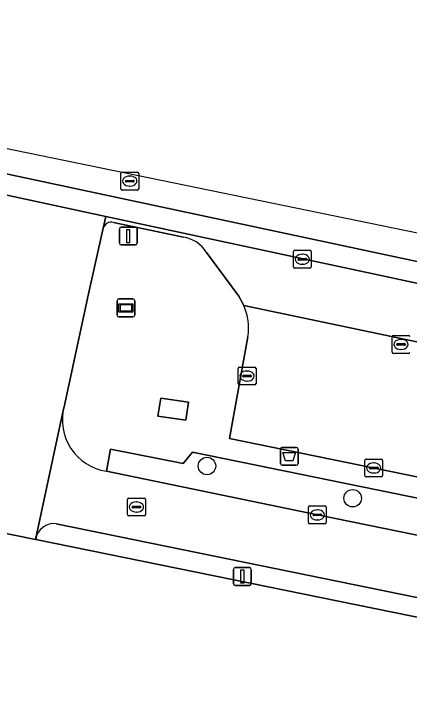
# Model space of a CAD drawing. Extents: x 157692 to 159674, y 381452 to 383291.
# Drawn here: x 159015.69 to 159037.81, y 382918.04 to 382957.16 of the extents above; entities that cross this region are included whole.
import ezdxf

# ---------------------------------------------------------------- set-up
doc = ezdxf.new("R2010")
doc.units = 0
for name, color, linetype in [('IMGEO_Afvalbak', 7, 'Continuous'), ('IMGEO_Boom', 7, 'Continuous'), ('IMGEO_Erf', 7, 'Continuous'), ('IMGEO_Grasland_overig', 7, 'Continuous'), ('IMGEO_Informatiebord', 7, 'Continuous'), ('IMGEO_Kolk', 7, 'Continuous'), ('IMGEO_Lichtmast', 7, 'Continuous'), ('IMGEO_Muur', 7, 'Continuous'), ('IMGEO_Opslagtank', 7, 'Continuous'), ('IMGEO_Parkeervlak_open', 7, 'Continuous'), ('IMGEO_Rijbaan_lokaal_gesloten', 7, 'Continuous'), ('IMGEO_Rioolput', 7, 'Continuous'), ('IMGEO_Voetpad_open', 7, 'Continuous')]:
    doc.layers.add(name, color=color, linetype=linetype)

msp = doc.modelspace()

# ---------------------------------------------------------------- linework, layer by layer
at = {"layer": 'IMGEO_Afvalbak'}
for p, q in [((159030.671, 382932.943), (159031.461, 382932.943)), ((159031.461, 382932.943), (159030.671, 382932.943)), ((159030.571, 382932.043), (159030.571, 382932.843)), ((159030.571, 382932.843), (159030.571, 382932.043)), ((159031.561, 382932.843), (159031.561, 382932.043)), ((159031.561, 382932.043), (159031.561, 382932.843)), ((159031.461, 382931.943), (159030.671, 382931.943)), ((159030.671, 382931.943), (159031.461, 382931.943))]:
    msp.add_line(p, q, dxfattribs=at)
msp.add_lwpolyline([(159030.714, 382932.657), (159031.418, 382932.657), (159031.269, 382932.187), (159030.863, 382932.187), (159030.714, 382932.657)], dxfattribs=at)
for centre, start, end in [((159030.671, 382932.843), 90, 180), ((159030.671, 382932.843), 90, 180), ((159031.461, 382932.843), 0, 90), ((159031.461, 382932.843), 360, 90), ((159030.671, 382932.043), 180, 270), ((159030.671, 382932.043), 180, 270), ((159031.461, 382932.043), 270, 0), ((159031.461, 382932.043), 270, 0)]:
    msp.add_arc(centre, 0.1, start, end, dxfattribs=at)
at = {"layer": 'IMGEO_Boom'}
for centre in [(159026.468, 382931.902), (159034.61, 382930.102)]:
    msp.add_circle(centre, 0.489, dxfattribs=at)
at = {"layer": 'IMGEO_Erf'}
msp.add_lwpolyline([(159152.118, 382895.439), (159149.011, 382900.867), (159129.28, 382904.893), (159122.598, 382906.257), (159119.393, 382906.894), (159116.43, 382907.483), (159094.401, 382911.969), (159092.812, 382912.263), (159090.694, 382901.98), (159075.816, 382905.045), (159077.939, 382915.348), (159071.927, 382916.574), (159061.692, 382918.661), (159016.904, 382927.794), (159016.708, 382927.836), (159009.575, 382929.296)], dxfattribs=at)
at = {"layer": 'IMGEO_Grasland_overig'}
msp.add_lwpolyline([(159042.892, 382929.163), (159025.656, 382932.677), (159025.147, 382932.045), (159021.083, 382932.837), (159020.848, 382931.616), (159032.639, 382929.172), (159053.907, 382924.835), (159060.985, 382923.402), (159062.758, 382923.167), (159062.918, 382925.025)], close=True, dxfattribs=at)
at = {"layer": 'IMGEO_Informatiebord'}
for p, q in [((159021.445, 382940.339), (159021.445, 382941.139)), ((159021.445, 382941.139), (159021.445, 382940.339)), ((159021.545, 382941.239), (159022.335, 382941.239)), ((159022.335, 382941.239), (159021.545, 382941.239)), ((159022.435, 382941.139), (159022.435, 382940.339)), ((159022.435, 382940.339), (159022.435, 382941.139)), ((159022.335, 382940.239), (159021.545, 382940.239)), ((159021.545, 382940.239), (159022.335, 382940.239))]:
    msp.add_line(p, q, dxfattribs=at)
for points in [[(159021.546, 382940.971), (159022.334, 382940.971), (159022.334, 382940.507), (159021.546, 382940.507), (159021.546, 382940.971)], [(159021.611, 382940.906), (159021.611, 382940.572), (159022.269, 382940.572), (159022.269, 382940.906), (159021.611, 382940.906)]]:
    msp.add_lwpolyline(points, dxfattribs=at)
for centre, start, end in [((159021.545, 382941.139), 90, 180), ((159021.545, 382941.139), 90, 180), ((159022.335, 382941.139), 0, 90), ((159022.335, 382941.139), 360, 90), ((159021.545, 382940.339), 180, 270), ((159021.545, 382940.339), 180, 270), ((159022.335, 382940.339), 270, 0), ((159022.335, 382940.339), 270, 0)]:
    msp.add_arc(centre, 0.1, start, end, dxfattribs=at)
at = {"layer": 'IMGEO_Kolk'}
for p, q in [((159031.3, 382943.031), (159031.3, 382943.883)), ((159031.375, 382943.957), (159032.227, 382943.957)), ((159032.301, 382943.883), (159032.301, 382943.031)), ((159031.559, 382943.451), (159031.559, 382943.463)), ((159031.602, 382943.5), (159032, 382943.5)), ((159031.788, 382943.737), (159031.813, 382943.737)), ((159032.043, 382943.463), (159032.043, 382943.451)), ((159031.997, 382943.414), (159031.599, 382943.414)), ((159031.811, 382943.177), (159031.786, 382943.177)), ((159032.227, 382942.957), (159031.375, 382942.957)), ((159036.888, 382939.199), (159037.74, 382939.199)), ((159036.813, 382938.273), (159036.813, 382939.125)), ((159037.301, 382938.979), (159037.326, 382938.979)), ((159037.072, 382938.693), (159037.072, 382938.705)), ((159037.51, 382938.656), (159037.112, 382938.656)), ((159037.115, 382938.742), (159037.513, 382938.742)), ((159037.324, 382938.419), (159037.299, 382938.419)), ((159037.556, 382938.705), (159037.556, 382938.693)), ((159037.74, 382938.199), (159036.888, 382938.199)), ((159028.209, 382936.507), (159028.209, 382937.359)), ((159028.284, 382937.433), (159029.136, 382937.433)), ((159028.697, 382937.213), (159028.722, 382937.213)), ((159029.21, 382937.359), (159029.21, 382936.507)), ((159028.468, 382936.927), (159028.468, 382936.939)), ((159028.906, 382936.89), (159028.508, 382936.89)), ((159028.511, 382936.976), (159028.909, 382936.976)), ((159028.952, 382936.939), (159028.952, 382936.927)), ((159029.136, 382936.433), (159028.284, 382936.433)), ((159028.72, 382936.653), (159028.695, 382936.653)), ((159035.285, 382931.367), (159035.285, 382932.219)), ((159035.36, 382932.293), (159036.212, 382932.293)), ((159036.286, 382932.219), (159036.286, 382931.367)), ((159035.544, 382931.787), (159035.544, 382931.799)), ((159035.982, 382931.75), (159035.584, 382931.75)), ((159035.587, 382931.836), (159035.985, 382931.836)), ((159035.773, 382932.073), (159035.798, 382932.073)), ((159036.028, 382931.799), (159036.028, 382931.787)), ((159035.796, 382931.513), (159035.771, 382931.513)), ((159036.212, 382931.293), (159035.36, 382931.293)), ((159032.138, 382928.747), (159032.138, 382929.599)), ((159032.213, 382929.673), (159033.065, 382929.673)), ((159032.626, 382929.453), (159032.651, 382929.453)), ((159033.139, 382929.599), (159033.139, 382928.747)), ((159032.397, 382929.167), (159032.397, 382929.179)), ((159032.835, 382929.13), (159032.437, 382929.13)), ((159032.44, 382929.216), (159032.838, 382929.216)), ((159032.881, 382929.179), (159032.881, 382929.167)), ((159033.065, 382928.673), (159032.213, 382928.673)), ((159032.649, 382928.893), (159032.624, 382928.893))]:
    msp.add_line(p, q, dxfattribs=at)
for points in [[(159031.3, 382943.031), (159031.3, 382943.883)], [(159031.375, 382943.957), (159032.227, 382943.957)], [(159032.301, 382943.883), (159032.301, 382943.031)], [(159032.227, 382942.957), (159031.375, 382942.957)], [(159036.888, 382939.199), (159037.74, 382939.199)], [(159036.813, 382938.273), (159036.813, 382939.125)], [(159037.74, 382938.199), (159036.888, 382938.199)], [(159028.209, 382936.507), (159028.209, 382937.359)], [(159028.284, 382937.433), (159029.136, 382937.433)], [(159029.21, 382937.359), (159029.21, 382936.507)], [(159029.136, 382936.433), (159028.284, 382936.433)], [(159035.285, 382931.367), (159035.285, 382932.219)], [(159035.36, 382932.293), (159036.212, 382932.293)], [(159036.286, 382932.219), (159036.286, 382931.367)], [(159036.212, 382931.293), (159035.36, 382931.293)], [(159032.138, 382928.747), (159032.138, 382929.599)], [(159032.213, 382929.673), (159033.065, 382929.673)], [(159033.139, 382929.599), (159033.139, 382928.747)], [(159033.065, 382928.673), (159032.213, 382928.673)]]:
    msp.add_lwpolyline(points, dxfattribs=at)
for centre, radius, start, end in [((159031.377, 382943.881), 0.0765, 91.552, 178.448), ((159031.377, 382943.881), 0.0765, 91.552, 178.448), ((159032.225, 382943.881), 0.0765, 1.552, 88.448), ((159032.225, 382943.881), 0.0765, 1.552, 88.448), ((159031.599, 382943.46), 0.0403, 85.8775, 175.7526), ((159032.004, 382943.462), 0.0386, 1.7309, 96.639), ((159031.596, 382943.45), 0.0366, 178.938, 274.7102), ((159032, 382943.457), 0.043, 264.8664, 352.4533), ((159031.377, 382943.033), 0.0765, 181.552, 268.448), ((159031.377, 382943.033), 0.0765, 181.552, 268.448), ((159032.225, 382943.033), 0.0765, 271.552, 358.448), ((159032.225, 382943.033), 0.0765, 271.552, 358.448), ((159036.89, 382939.123), 0.0765, 91.552, 178.448), ((159036.89, 382939.123), 0.0765, 91.552, 178.448), ((159037.738, 382939.123), 0.0765, 1.552, 88.448), ((159037.738, 382939.123), 0.0765, 1.552, 88.448), ((159037.112, 382938.702), 0.0403, 85.8775, 175.7526), ((159037.109, 382938.692), 0.0366, 178.938, 274.7102), ((159037.513, 382938.699), 0.043, 264.8664, 352.4533), ((159037.517, 382938.704), 0.0386, 1.7309, 96.639), ((159036.89, 382938.275), 0.0765, 181.552, 268.448), ((159036.89, 382938.275), 0.0765, 181.552, 268.448), ((159037.738, 382938.275), 0.0765, 271.552, 358.448), ((159037.738, 382938.275), 0.0765, 271.552, 358.448), ((159028.286, 382937.357), 0.0765, 91.552, 178.448), ((159028.286, 382937.357), 0.0765, 91.552, 178.448), ((159029.134, 382937.357), 0.0765, 1.552, 88.448), ((159029.134, 382937.357), 0.0765, 1.552, 88.448), ((159028.508, 382936.936), 0.0403, 85.8775, 175.7526), ((159028.505, 382936.926), 0.0366, 178.938, 274.7102), ((159028.909, 382936.933), 0.043, 264.8664, 352.4533), ((159028.913, 382936.938), 0.0386, 1.7309, 96.639), ((159028.286, 382936.509), 0.0765, 181.552, 268.448), ((159028.286, 382936.509), 0.0765, 181.552, 268.448), ((159029.134, 382936.509), 0.0765, 271.552, 358.448), ((159029.134, 382936.509), 0.0765, 271.552, 358.448), ((159035.362, 382932.217), 0.0765, 91.552, 178.448), ((159035.362, 382932.217), 0.0765, 91.552, 178.448), ((159036.21, 382932.217), 0.0765, 1.552, 88.448), ((159036.21, 382932.217), 0.0765, 1.552, 88.448), ((159035.584, 382931.796), 0.0403, 85.8775, 175.7526), ((159035.581, 382931.786), 0.0366, 178.938, 274.7102), ((159035.985, 382931.793), 0.043, 264.8664, 352.4533), ((159035.989, 382931.798), 0.0386, 1.7309, 96.639), ((159035.362, 382931.369), 0.0765, 181.552, 268.448), ((159035.362, 382931.369), 0.0765, 181.552, 268.448), ((159036.21, 382931.369), 0.0765, 271.552, 358.448), ((159036.21, 382931.369), 0.0765, 271.552, 358.448), ((159032.215, 382929.597), 0.0765, 91.552, 178.448), ((159032.215, 382929.597), 0.0765, 91.552, 178.448), ((159033.063, 382929.597), 0.0765, 1.552, 88.448), ((159033.063, 382929.597), 0.0765, 1.552, 88.448), ((159032.437, 382929.176), 0.0403, 85.8775, 175.7526), ((159032.434, 382929.166), 0.0366, 178.938, 274.7102), ((159032.838, 382929.173), 0.043, 264.8664, 352.4533), ((159032.842, 382929.178), 0.0386, 1.7309, 96.639), ((159032.215, 382928.749), 0.0765, 181.552, 268.448), ((159032.215, 382928.749), 0.0765, 181.552, 268.448), ((159033.063, 382928.749), 0.0765, 271.552, 358.448), ((159033.063, 382928.749), 0.0765, 271.552, 358.448)]:
    msp.add_arc(centre, radius, start, end, dxfattribs=at)
for centre, major_axis, ratio, start_param, end_param in [((159031.787, 382943.457), (-0.387, 0.002), 0.722429, 4.712389, 7.853982), ((159031.812, 382943.457), (-0.39, 0.002), 0.717154, 1.570796, 4.712389), ((159037.3, 382938.699), (-0.387, 0.002), 0.722429, 4.712389, 7.853982), ((159037.325, 382938.699), (-0.39, 0.002), 0.717154, 1.570796, 4.712389), ((159028.696, 382936.933), (-0.387, 0.002), 0.722429, 4.712389, 7.853982), ((159028.721, 382936.933), (-0.39, 0.002), 0.717154, 1.570796, 4.712389), ((159035.772, 382931.793), (-0.387, 0.002), 0.722429, 4.712389, 7.853982), ((159035.797, 382931.793), (-0.39, 0.002), 0.717154, 1.570796, 4.712389), ((159032.625, 382929.173), (-0.387, 0.002), 0.722429, 4.712389, 7.853982), ((159032.65, 382929.173), (-0.39, 0.002), 0.717154, 1.570796, 4.712389)]:
    msp.add_ellipse(centre, major_axis=major_axis, ratio=ratio, start_param=start_param, end_param=end_param, dxfattribs=at)
at = {"layer": 'IMGEO_Lichtmast'}
for p, q in [((159021.578, 382944.355), (159021.578, 382945.155)), ((159021.578, 382945.155), (159021.578, 382944.355)), ((159021.678, 382945.255), (159022.468, 382945.255)), ((159022.468, 382945.255), (159021.678, 382945.255)), ((159022.568, 382945.155), (159022.568, 382944.355)), ((159022.568, 382944.355), (159022.568, 382945.155)), ((159022.468, 382944.255), (159021.678, 382944.255)), ((159021.678, 382944.255), (159022.468, 382944.255)), ((159027.951, 382925.325), (159027.951, 382926.125)), ((159027.951, 382926.125), (159027.951, 382925.325)), ((159028.051, 382926.225), (159028.841, 382926.225)), ((159028.841, 382926.225), (159028.051, 382926.225)), ((159028.941, 382926.125), (159028.941, 382925.325)), ((159028.941, 382925.325), (159028.941, 382926.125)), ((159028.841, 382925.225), (159028.051, 382925.225)), ((159028.051, 382925.225), (159028.841, 382925.225))]:
    msp.add_line(p, q, dxfattribs=at)
for points in [[(159021.998, 382945.13), (159022.148, 382945.13), (159022.148, 382944.38), (159021.998, 382944.38), (159021.998, 382945.13)], [(159028.371, 382926.1), (159028.521, 382926.1), (159028.521, 382925.35), (159028.371, 382925.35), (159028.371, 382926.1)]]:
    msp.add_lwpolyline(points, dxfattribs=at)
for centre, start, end in [((159021.678, 382945.155), 90, 180), ((159021.678, 382945.155), 90, 180), ((159022.468, 382945.155), 0, 90), ((159022.468, 382945.155), 360, 90), ((159021.678, 382944.355), 180, 270), ((159021.678, 382944.355), 180, 270), ((159022.468, 382944.355), 270, 0), ((159022.468, 382944.355), 270, 0), ((159028.051, 382926.125), 90, 180), ((159028.051, 382926.125), 90, 180), ((159028.841, 382926.125), 0, 90), ((159028.841, 382926.125), 360, 90), ((159028.051, 382925.325), 180, 270), ((159028.051, 382925.325), 180, 270), ((159028.841, 382925.325), 270, 0), ((159028.841, 382925.325), 270, 0)]:
    msp.add_arc(centre, 0.1, start, end, dxfattribs=at)
at = {"layer": 'IMGEO_Muur'}
msp.add_lwpolyline([(159016.904, 382927.794), (159061.692, 382918.661)], dxfattribs=at)
at = {"layer": 'IMGEO_Opslagtank'}
msp.add_lwpolyline([(159023.896, 382935.688), (159023.73, 382934.691), (159025.281, 382934.469), (159025.429, 382935.467)], close=True, dxfattribs=at)
at = {"layer": 'IMGEO_Parkeervlak_open'}
for points in [[(159070.233, 382924.167), (159070.755, 382923.379), (159071.216, 382922.692), (159071.596, 382922.064), (159071.827, 382922.031), (159071.919, 382922.484), (159073.4, 382929.818), (159073.753, 382931.562), (159046.102, 382937.18), (159028.533, 382940.872)], [(159028.76, 382939.13), (159027.733, 382933.436), (159043.119, 382930.299), (159043.527, 382930.216), (159044.202, 382933.499), (159044.527, 382935.081), (159054.775, 382933.004), (159054.459, 382931.424), (159053.799, 382928.117), (159067.206, 382925.378), (159068.978, 382925.031)]]:
    msp.add_lwpolyline(points, dxfattribs=at)
msp.add_arc((159025.503, 382939.591), 3.289, 351.9366, 22.9122, dxfattribs=at)
at = {"layer": 'IMGEO_Rijbaan_lokaal_gesloten'}
msp.add_lwpolyline([(158678.787, 383018.803), (158678.432, 383017.066), (158715.883, 383009.549), (158733.282, 383005.886), (159008.345, 382949.698), (159047.024, 382941.455), (159115.477, 382927.089), (159049.485, 382942.388), (159041.051, 382944.343), (158704.703, 383013.476)], close=True, dxfattribs=at)
for points in [[(159115.477, 382927.089), (159047.024, 382941.455), (159008.345, 382949.698), (158733.282, 383005.886)], [(158793.16, 382992.429), (159008.1, 382948.523), (159013.721, 382947.375), (159020.813, 382945.853), (159046.776, 382940.281), (159081.292, 382933.003), (159102.627, 382928.536), (159130.217, 382922.77), (159134.09, 382921.74)]]:
    msp.add_lwpolyline(points, dxfattribs=at)
at = {"layer": 'IMGEO_Rioolput'}
for p, q in [((159021.655, 382947.399), (159021.655, 382948.251)), ((159021.73, 382948.325), (159022.582, 382948.325)), ((159022.656, 382948.251), (159022.656, 382947.399)), ((159021.914, 382947.819), (159021.914, 382947.831)), ((159022.352, 382947.782), (159021.954, 382947.782)), ((159021.957, 382947.868), (159022.355, 382947.868)), ((159022.143, 382948.105), (159022.168, 382948.105)), ((159022.398, 382947.831), (159022.398, 382947.819)), ((159022.166, 382947.545), (159022.141, 382947.545)), ((159022.582, 382947.325), (159021.73, 382947.325)), ((159022.029, 382929.187), (159022.029, 382930.039)), ((159022.104, 382930.113), (159022.956, 382930.113)), ((159022.517, 382929.893), (159022.542, 382929.893)), ((159023.03, 382930.039), (159023.03, 382929.187)), ((159022.288, 382929.607), (159022.288, 382929.619)), ((159022.726, 382929.57), (159022.328, 382929.57)), ((159022.331, 382929.656), (159022.729, 382929.656)), ((159022.772, 382929.619), (159022.772, 382929.607)), ((159022.956, 382929.113), (159022.104, 382929.113)), ((159022.54, 382929.333), (159022.515, 382929.333))]:
    msp.add_line(p, q, dxfattribs=at)
for points in [[(159021.655, 382947.399), (159021.655, 382948.251)], [(159021.73, 382948.325), (159022.582, 382948.325)], [(159022.656, 382948.251), (159022.656, 382947.399)], [(159022.582, 382947.325), (159021.73, 382947.325)], [(159022.029, 382929.187), (159022.029, 382930.039)], [(159022.104, 382930.113), (159022.956, 382930.113)], [(159023.03, 382930.039), (159023.03, 382929.187)], [(159022.956, 382929.113), (159022.104, 382929.113)]]:
    msp.add_lwpolyline(points, dxfattribs=at)
for centre, radius, start, end in [((159021.732, 382948.249), 0.0765, 91.552, 178.448), ((159021.732, 382948.249), 0.0765, 91.552, 178.448), ((159022.58, 382948.249), 0.0765, 1.552, 88.448), ((159022.58, 382948.249), 0.0765, 1.552, 88.448), ((159021.954, 382947.828), 0.0403, 85.8775, 175.7526), ((159021.951, 382947.818), 0.0366, 178.938, 274.7102), ((159022.355, 382947.825), 0.043, 264.8664, 352.4533), ((159022.359, 382947.83), 0.0386, 1.7309, 96.639), ((159021.732, 382947.401), 0.0765, 181.552, 268.448), ((159021.732, 382947.401), 0.0765, 181.552, 268.448), ((159022.58, 382947.401), 0.0765, 271.552, 358.448), ((159022.58, 382947.401), 0.0765, 271.552, 358.448), ((159022.106, 382930.037), 0.0765, 91.552, 178.448), ((159022.106, 382930.037), 0.0765, 91.552, 178.448), ((159022.954, 382930.037), 0.0765, 1.552, 88.448), ((159022.954, 382930.037), 0.0765, 1.552, 88.448), ((159022.328, 382929.616), 0.0403, 85.8775, 175.7526), ((159022.325, 382929.606), 0.0366, 178.938, 274.7102), ((159022.729, 382929.613), 0.043, 264.8664, 352.4533), ((159022.733, 382929.618), 0.0386, 1.7309, 96.639), ((159022.106, 382929.189), 0.0765, 181.552, 268.448), ((159022.106, 382929.189), 0.0765, 181.552, 268.448), ((159022.954, 382929.189), 0.0765, 271.552, 358.448), ((159022.954, 382929.189), 0.0765, 271.552, 358.448)]:
    msp.add_arc(centre, radius, start, end, dxfattribs=at)
for centre, major_axis, ratio, start_param, end_param in [((159022.142, 382947.825), (-0.387, 0.002), 0.722429, 4.712389, 7.853982), ((159022.167, 382947.825), (-0.39, 0.002), 0.717154, 1.570796, 4.712389), ((159022.516, 382929.613), (-0.387, 0.002), 0.722429, 4.712389, 7.853982), ((159022.541, 382929.613), (-0.39, 0.002), 0.717154, 1.570796, 4.712389)]:
    msp.add_ellipse(centre, major_axis=major_axis, ratio=ratio, start_param=start_param, end_param=end_param, dxfattribs=at)
at = {"layer": 'IMGEO_Voetpad_open'}
for points in [[(159019.845, 382941.528), (159020.674, 382945.191), (159020.813, 382945.853), (159013.721, 382947.375), (159008.1, 382948.523), (159007.553, 382945.85), (159006.444, 382940.439), (159001.071, 382941.627), (158998.934, 382931.431), (159009.575, 382929.296), (159016.708, 382927.836), (159016.904, 382927.794), (159016.911, 382927.864), (159018.43, 382935.012), (159018.486, 382935.207)], [(159023.896, 382935.688), (159025.429, 382935.467), (159025.281, 382934.469), (159023.73, 382934.691)]]:
    msp.add_lwpolyline(points, close=True, dxfattribs=at)
for points in [[(159026.45, 382943.829), (159028.258, 382941.388), (159028.533, 382940.872), (159046.102, 382937.18), (159046.776, 382940.281), (159020.813, 382945.853), (159020.674, 382945.191)], [(159021.239, 382945.517), (159025.151, 382944.689)], [(159025.151, 382944.689), (159021.239, 382945.517)], [(159020.674, 382945.191), (159019.845, 382941.528), (159018.486, 382935.207)], [(159028.533, 382940.872), (159028.258, 382941.388), (159026.45, 382943.829)], [(159053.799, 382928.117), (159043.527, 382930.216), (159043.119, 382930.299), (159027.733, 382933.436), (159028.76, 382939.13)], [(159018.486, 382935.207), (159018.43, 382935.012), (159016.911, 382927.864), (159016.904, 382927.794)], [(159020.848, 382931.616), (159021.083, 382932.837), (159025.147, 382932.045), (159025.656, 382932.677), (159042.892, 382929.163), (159062.918, 382925.025), (159066.954, 382924.217), (159067.206, 382925.378), (159053.799, 382928.117)], [(159018.053, 382928.681), (159061.91, 382919.717), (159062.177, 382919.662), (159062.905, 382923.147), (159062.758, 382923.167), (159060.985, 382923.402), (159053.907, 382924.835), (159032.639, 382929.172), (159020.848, 382931.616)], [(159016.904, 382927.794), (159061.692, 382918.661), (159061.91, 382919.717), (159018.053, 382928.681)]]:
    msp.add_lwpolyline(points, dxfattribs=at)
for centre, radius, start, end in [((159021.126, 382945.061), 0.47, 76.0743, 163.8948), ((159021.126, 382945.061), 0.47, 76.0743, 163.8948), ((159024.9, 382942.898), 1.808, 30.9741, 82.0129), ((159024.9, 382942.898), 1.808, 30.9741, 82.0129), ((159025.503, 382939.591), 3.289, 351.9366, 22.9122), ((159021.285, 382934.476), 2.893, 165.358, 261.3123), ((159021.285, 382934.476), 2.893, 165.358, 261.3123), ((159017.926, 382927.658), 1.031, 82.923, 172.4115), ((159017.926, 382927.658), 1.031, 82.923, 172.4115)]:
    msp.add_arc(centre, radius, start, end, dxfattribs=at)

doc.saveas('drawing.dxf')
